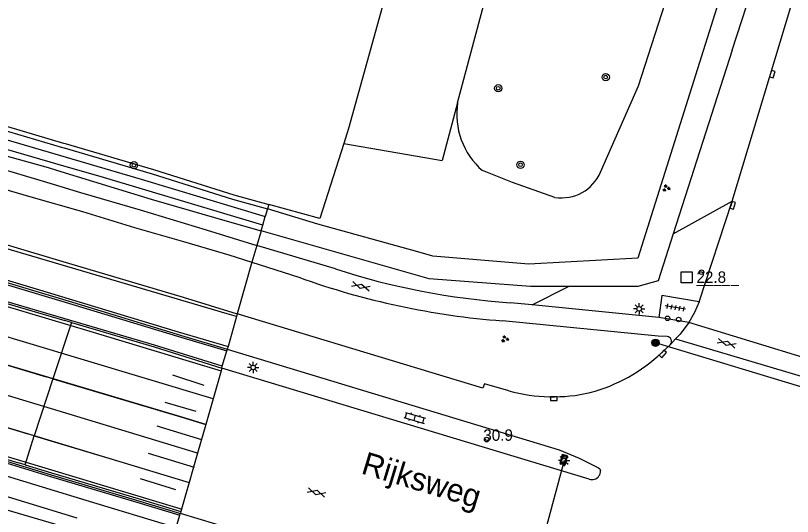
# Model space of a CAD drawing. Extents: x 125000 to 129004, y 397500 to 399008.
# Drawn here: x 125921.3 to 126006.6, y 397889.4 to 397944.4 of the extents above; entities that cross this region are included whole.
import ezdxf

# ---------------------------------------------------------------- set-up
doc = ezdxf.new("R2010")
doc.units = 0
for name, color, linetype in [('gg-anno-openbare ruimte label', 7, 'Continuous'), ('gg-knt-verharding', 7, 'Continuous'), ('gg-knt-verharding nz', 7, 'Continuous'), ('gg-kntw-bovenkant insteek waterloop', 7, 'Continuous'), ('gg-kntw-greppel-droge sloot', 7, 'Continuous'), ('gt-anno-nummer hm paal', 7, 'Continuous'), ('gt-grn-bladgrens', 7, 'Continuous'), ('gt-grn-groengrens', 7, 'Continuous'), ('gt-knt-lijn portaal', 7, 'Continuous'), ('gt-symb-boom', 7, 'Continuous'), ('gt-symb-drukknoppaal', 7, 'Continuous'), ('gt-symb-gesloten verharding', 7, 'Continuous'), ('gt-symb-groenvak', 7, 'Continuous'), ('gt-symb-hm paal', 7, 'Continuous'), ('gt-symb-klinker verharding', 7, 'Continuous'), ('gt-symb-kolk', 7, 'Continuous'), ('gt-symb-lichtmast', 7, 'Continuous'), ('gt-symb-portaalmast', 7, 'Continuous'), ('gt-symb-tegel verharding', 7, 'Continuous'), ('gt-symb-verkeersregelinstallatiepaal', 7, 'Continuous'), ('gt-symb-wegwijzer', 7, 'Continuous'), ('gx-grn-maaiveld', 7, 'Continuous'), ('gx-knt-lijn weginrichtingselement', 7, 'Continuous')]:
    doc.layers.add(name, color=color, linetype=linetype)

# ---------------------------------------------------------------- blocks, each defined once
blk = doc.blocks.new('gt0-GESVH1')
at = {"layer": 'gt-symb-gesloten verharding'}
for p, q in [((-0.992, -0.261), (0.008, 0.239)), ((0.008, -0.261), (-0.992, 0.239)), ((0.008, 0.239), (1.008, -0.261)), ((1.008, 0.239), (0.008, -0.261))]:
    blk.add_line(p, q, dxfattribs=at)
blk = doc.blocks.new('gt0-LMAST')
at = {"layer": 'gt-symb-lichtmast'}
for p, q in [((-0.182, 0.173), (-0.447, 0.438)), ((-0.005, 0.246), (-0.005, 0.621)), ((0.172, 0.173), (0.437, 0.438)), ((-0.255, -0.004), (-0.63, -0.004)), ((-0.182, -0.181), (-0.447, -0.446)), ((-0.005, -0.254), (-0.005, -0.629)), ((0.437, -0.446), (0.172, -0.181)), ((0.245, -0.004), (0.62, -0.004))]:
    blk.add_line(p, q, dxfattribs=at)
blk.add_circle((-0.005, -0.004), 0.25, dxfattribs=at)
blk = doc.blocks.new('gt0-WW')
at = {"layer": 'gt-symb-wegwijzer'}
blk.add_lwpolyline([(-0.5, 0.295), (-0.5, -0.295), (0.5, -0.295), (0.5, 0.295), (-0.5, 0.295)], dxfattribs=at)
blk.add_lwpolyline([(-0.418, -0.212), (0.417, -0.212), (0.417, 0.212), (-0.418, 0.212)], close=True, dxfattribs=at)
blk = doc.blocks.new('gt0-VIPAAL')
at = {"layer": 'gt-symb-verkeersregelinstallatiepaal'}
blk.add_circle((0, 0), 0.25, dxfattribs=at)
blk = doc.blocks.new('gt0-KL1')
at = {"layer": 'gt-symb-klinker verharding'}
for p, q in [((-1.15, 0.3), (1.15, 0.3)), ((-1, -0.3), (-1, 0.3)), ((-0.5, 0.3), (-0.5, 0.45)), ((0, -0.3), (0, 0.3)), ((0.5, 0.3), (0.5, 0.45)), ((1, -0.3), (1, 0.3)), ((-1.15, -0.3), (1.15, -0.3)), ((-0.5, -0.45), (-0.5, -0.3)), ((0.5, -0.45), (0.5, -0.3))]:
    blk.add_line(p, q, dxfattribs=at)
blk = doc.blocks.new('gt0-KOLK')
at = {"layer": 'gt-symb-kolk'}
blk.add_lwpolyline([(0, 0), (0.375, 0), (0.375, 0.4), (-0.375, 0.4), (-0.375, 0), (0, 0)], dxfattribs=at)
blk = doc.blocks.new('gt0-HMpaal')
at = {"layer": 'gt-symb-hm paal'}
blk.add_lwpolyline([(-0.6, 0.6), (0.6, 0.6), (0.6, -0.6), (-0.6, -0.6)], close=True, dxfattribs=at)
blk = doc.blocks.new('gt0-TEG1')
at = {"layer": 'gt-symb-tegel verharding'}
for p, q in [((-1.125, 0), (1.125, 0)), ((-0.9, -0.25), (-0.9, 0.25)), ((-0.45, -0.25), (-0.45, 0.25)), ((0, -0.25), (0, 0.25)), ((0.45, -0.25), (0.45, 0.25)), ((0.9, -0.25), (0.9, 0.25))]:
    blk.add_line(p, q, dxfattribs=at)
blk = doc.blocks.new('gt0-GRVAK')
at = {"layer": 'gt-symb-groenvak'}
for p, q in [((-0.11, 0.189), (-0.228, 0.24)), ((-0.182, 0.153), (0.088, 0.153)), ((-0.091, 0.211), (-0.156, 0.322)), ((-0.047, 0.214), (-0.047, 0.393)), ((-0.004, 0.211), (0.061, 0.322)), ((0.015, 0.189), (0.133, 0.24)), ((0.262, -0.052), (0.197, 0.059)), ((0.305, -0.049), (0.305, 0.13)), ((0.349, -0.052), (0.414, 0.059)), ((-0.245, -0.228), (-0.363, -0.177)), ((-0.318, -0.264), (-0.047, -0.264)), ((-0.226, -0.206), (-0.291, -0.095)), ((-0.183, -0.203), (-0.183, -0.024)), ((-0.139, -0.206), (-0.074, -0.095)), ((-0.12, -0.228), (-0.002, -0.177)), ((0.243, -0.074), (0.125, -0.023)), ((0.17, -0.11), (0.441, -0.11)), ((0.368, -0.074), (0.486, -0.023))]:
    blk.add_line(p, q, dxfattribs=at)
blk = doc.blocks.new('gt0-BOOM')
at = {"layer": 'gt-symb-boom'}
for radius in [0.4, 0.2]:
    blk.add_circle((0, 0), radius, dxfattribs=at)
blk = doc.blocks.new('gt0-PORTM')
at = {"layer": 'gt-symb-portaalmast'}
for radius in [0.4, 0.33, 0.27, 0.21, 0.15]:
    blk.add_circle((0, 0), radius, dxfattribs=at)
blk = doc.blocks.new('gt0-DPAAL')
at = {"layer": 'gt-symb-drukknoppaal'}
blk.add_circle((0, 0), 0.25, dxfattribs=at)

msp = doc.modelspace()

# ---------------------------------------------------------------- linework, layer by layer
at = {"layer": 'gg-knt-verharding'}
for p, q in [((125996.39, 397912.935), (126000, 397923.999)), ((125956.445, 397916.55), (125947.815, 397919.131)), ((125947.279, 397917.3), (125952.423, 397915.636)), ((125978.023, 397912.606), (125975.616, 397912.848)), ((125991.933, 397911.211), (125978.023, 397912.606)), ((125972.636, 397903.457), (125945.649, 397911.614)), ((125995.238, 397910.687), (125991.933, 397911.211)), ((125992.246, 397907.361), (125992.697, 397907.782)), ((125992.697, 397907.782), (125993.211, 397908.262)), ((125984.301, 397893.493), (125943.97, 397905.67)), ((125969.032, 397880.806), (125939.417, 397889.739))]:
    msp.add_line(p, q, dxfattribs=at)
for points in [[(126000, 397923.999), (126022.941, 398000), (126030.248, 398024.301), (126034.113, 398037.727), (126037.981, 398051.687), (126040.076, 398057.318), (126042.344, 398062.881), (126045.447, 398069.84)], [(125996.39, 397912.935), (125992.26, 397913.634), (125991.933, 397911.211)], [(125996.39, 397912.935), (125995.87, 397911.783), (125995.238, 397910.687)], [(125992.856, 397909.15), (125991.875, 397909.17), (125974.783, 397910.86)], [(125944.565, 397907.747), (125981.017, 397896.706), (125983.202, 397895.778), (125985.334, 397894.734), (125985.482, 397894.605), (125985.542, 397894.418)], [(125975.484, 397903.184), (125972.791, 397903.966), (125972.636, 397903.457)]]:
    msp.add_lwpolyline(points, dxfattribs=at)
for centre, radius, start, end in [((125981.141, 397992.95), 80.292, 252.08668, 266.05426), ((125981.227, 397995.758), 85.143, 250.22657, 265.65952), ((125992.822, 397908.621), 0.53, 317.26431, 86.31626), ((125979.668, 397920.695), 18.331, 285.00023, 313.32981), ((125980.334, 397920.744), 18.218, 254.56146, 282.9361), ((125984.611, 397894.371), 0.931, 250.56473, 325.14902), ((125984.614, 397894.372), 0.929, 324.98659, 2.83529)]:
    msp.add_arc(centre, radius, start, end, dxfattribs=at)
at = {"layer": 'gg-knt-verharding nz'}
for p, q in [((126008.783, 397906.516), (125995.238, 397910.687)), ((125993.79, 397908.873), (125993.211, 397908.262)), ((125993.79, 397908.873), (126008.192, 397904.603))]:
    msp.add_line(p, q, dxfattribs=at)
msp.add_lwpolyline([(125995.238, 397910.687), (125994.3, 397909.412), (125993.79, 397908.873)], dxfattribs=at)
at = {"layer": 'gg-kntw-bovenkant insteek waterloop'}
for points in [[(125985.552, 397927.188), (125989.7, 397936.645), (126000, 397968.545), (126013.143, 398006.769), (126021.56, 398035.897)], [(125969.853, 397934.794), (125980.144, 397973.332), (125987.632, 398000)], [(125980.534, 397924.411), (125975.876, 397926.025), (125972.586, 397927.344)]]:
    msp.add_lwpolyline(points, dxfattribs=at)
for centre, radius, start, end in [((125977.937, 397933.533), 8.182, 171.13596, 229.15473), ((125981.26, 397929.022), 4.668, 261.0551, 336.86586)]:
    msp.add_arc(centre, radius, start, end, dxfattribs=at)
at = {"layer": 'gg-kntw-greppel-droge sloot'}
for p, q in [((126000, 397940.547), (125993.512, 397920.411)), ((125954.513, 397921.457), (125948.991, 397923.142)), ((125965.479, 397918.416), (125954.513, 397921.457))]:
    msp.add_line(p, q, dxfattribs=at)
for points in [[(126000, 397940.547), (126007.971, 397965.059), (126023.928, 398017.49), (126034.572, 398054.919), (126042.056, 398076.231)], [(126000, 397950.621), (125989.634, 397917.722), (125977.684, 397917.073), (125967.119, 397917.961), (125965.479, 397918.416)], [(125982.017, 397914.619), (125977.845, 397914.619), (125966.719, 397915.47), (125948.284, 397920.73)], [(125993.512, 397920.411), (125991.854, 397915.264), (125989.63, 397914.618), (125982.017, 397914.619)]]:
    msp.add_lwpolyline(points, dxfattribs=at)
at = {"layer": 'gt-grn-bladgrens'}
msp.add_line((125947.815, 397919.131), (125947.279, 397917.3), dxfattribs=at)
at = {"layer": 'gt-grn-groengrens'}
for p, q in [((125969.853, 397934.794), (125968.161, 397928.458)), ((125957.359, 397930.331), (125968.161, 397928.458)), ((125993.512, 397920.411), (126000, 397923.999)), ((125978.023, 397912.606), (125982.017, 397914.619))]:
    msp.add_line(p, q, dxfattribs=at)
at = {"layer": 'gt-knt-lijn portaal'}
for p, q in [((126009.007, 397903.177), (125991.582, 397908.462)), ((125981.544, 397895.529), (125976.591, 397877.27))]:
    msp.add_line(p, q, dxfattribs=at)
at = {"layer": 'gx-grn-maaiveld'}
for p, q in [((125948.991, 397923.142), (125948.742, 397922.294)), ((125949.131, 397923.622), (125948.991, 397923.142)), ((125948.471, 397921.368), (125948.742, 397922.294)), ((125948.284, 397920.73), (125948.471, 397921.368)), ((125948.284, 397920.73), (125947.815, 397919.131)), ((125947.279, 397917.3), (125945.649, 397911.614)), ((125927.457, 397910.687), (125926.737, 397910.9)), ((125927.457, 397910.687), (125925.419, 397904.502)), ((125944.006, 397905.869), (125944.504, 397907.573)), ((125944.565, 397907.747), (125944.504, 397907.573)), ((125943.97, 397905.67), (125944.006, 397905.869)), ((125925.419, 397904.502), (125923.383, 397898.259)), ((125925.419, 397904.502), (125924.7, 397904.717)), ((125922.369, 397895.055), (125923.383, 397898.259)), ((125923.383, 397898.259), (125922.665, 397898.476)), ((125922.369, 397895.055), (125921.651, 397895.273)), ((125939.471, 397889.932), (125939.417, 397889.739)), ((125938.974, 397888.174), (125939.361, 397889.547))]:
    msp.add_line(p, q, dxfattribs=at)
for points in [[(125990.528, 398049.413), (125957.878, 397931.947), (125957.359, 397930.331)], [(125838.795, 397949.552), (125849.226, 397947.36), (125868.711, 397943.575), (125891.865, 397938.582), (125898.389, 397936.86), (125906.661, 397934.741), (125926.251, 397929.002), (125935.102, 397926.409), (125948.742, 397922.294)], [(125838.953, 397950.075), (125843.272, 397949.219), (125852.441, 397947.505), (125859.563, 397946.122), (125872.084, 397943.626), (125878.156, 397942.272), (125883.673, 397941.04), (125888.724, 397939.963), (125893.333, 397938.951), (125898.502, 397937.697), (125905.366, 397935.926), (125911.678, 397934.152), (125918.531, 397932.206), (125926.479, 397929.886), (125926.647, 397929.837), (125936.305, 397927.001), (125945.154, 397924.203), (125948.991, 397923.142)], [(125948.471, 397921.368), (125930.977, 397926.583), (125926, 397928.025), (125906.85, 397933.571), (125898.687, 397935.939), (125890.998, 397937.925), (125890.869, 397937.967), (125878.812, 397940.52), (125856.167, 397944.891), (125849.024, 397946.324), (125838.46, 397948.442)], [(125838.275, 397947.828), (125843.22, 397946.795), (125848.905, 397945.714), (125860.727, 397943.235), (125868.693, 397941.77), (125874.827, 397940.628), (125879.842, 397939.734), (125885.374, 397938.46), (125891.614, 397937.051), (125900.376, 397934.765), (125908.289, 397932.542), (125915.387, 397930.313), (125924.91, 397927.684), (125925.838, 397927.398), (125936.209, 397924.205), (125944.566, 397921.799), (125948.284, 397920.73)], [(125877.569, 397944.241), (125878.265, 397942.76), (125883.779, 397941.528), (125888.829, 397940.452), (125893.455, 397939.436), (125898.624, 397938.183), (125905.496, 397936.408), (125911.814, 397934.633), (125918.669, 397932.686), (125926.604, 397930.37), (125926.787, 397930.317), (125936.451, 397927.479), (125945.296, 397924.682), (125949.131, 397923.622)], [(125867.628, 397940.516), (125868.811, 397940.253), (125872.649, 397939.431), (125875.892, 397938.804), (125878.797, 397938.092), (125881.946, 397937.417), (125885.411, 397936.64), (125889.61, 397935.739), (125892.994, 397934.833), (125895.993, 397934.169), (125898.549, 397933.455), (125902.177, 397932.585), (125905.574, 397931.598), (125913.332, 397929.471), (125921.164, 397927.12), (125925.438, 397925.844), (125928.471, 397924.939), (125935.019, 397923.043), (125942.244, 397920.85), (125947.815, 397919.131)], [(125867.058, 397938.71), (125869.501, 397938.171), (125873.443, 397937.334), (125876.812, 397936.587), (125880.649, 397935.816), (125884.6, 397934.912), (125888.639, 397933.885), (125892.857, 397932.926), (125896.887, 397931.87), (125901.078, 397930.825), (125905.193, 397929.646), (125909.003, 397928.598), (125912.87, 397927.532), (125917.579, 397926.033), (125922.994, 397924.463), (125928.676, 397922.839), (125934.387, 397921.11), (125939.773, 397919.55), (125944.748, 397918.091), (125947.279, 397917.3)], [(125865.981, 397935.296), (125866.333, 397935.203), (125877.12, 397932.178), (125886.6, 397929.35), (125896.713, 397926.297), (125908.458, 397922.709), (125916.094, 397920.479), (125926.15, 397917.495), (125939.737, 397913.452), (125945.649, 397911.614)], [(125846.494, 397930.402), (125849.985, 397929.747), (125859.242, 397927.947), (125871.707, 397925.243), (125883.571, 397922.644), (125890.328, 397921.208), (125893.211, 397920.574), (125895.932, 397919.968), (125897.656, 397919.568), (125898.86, 397919.25), (125899.857, 397918.941), (125900.821, 397918.641), (125912.858, 397914.957), (125923.731, 397911.789), (125926.737, 397910.9)], [(125957.359, 397930.331), (125954.712, 397922.079), (125949.131, 397923.622)], [(125845.527, 397924.605), (125848.664, 397923.662), (125852.252, 397922.411), (125861.265, 397919.343), (125867.195, 397917.151), (125872.843, 397915.136), (125875.81, 397913.724), (125884.75, 397908.72), (125892.148, 397904.562), (125892.469, 397904.428), (125894.438, 397903.704), (125905.618, 397899.961), (125914.326, 397897.357), (125918.038, 397896.163), (125925.225, 397893.977), (125934.712, 397891.158), (125939.417, 397889.739)], [(125845.469, 397924.413), (125848.603, 397923.472), (125852.187, 397922.222), (125861.198, 397919.154), (125867.127, 397916.963), (125872.767, 397914.951), (125875.718, 397913.547), (125884.652, 397908.546), (125892.06, 397904.382), (125892.396, 397904.241), (125894.372, 397903.515), (125905.558, 397899.771), (125914.267, 397897.166), (125917.978, 397895.972), (125925.168, 397893.786), (125934.655, 397890.966), (125939.361, 397889.547)], [(125862.249, 397923.464), (125869.463, 397921.306), (125882.176, 397917.527), (125893.522, 397914.076), (125905.083, 397910.598), (125920.441, 397905.989), (125924.7, 397904.717)], [(125897.073, 397922.024), (125899.404, 397921.376), (125902.737, 397920.364), (125915.091, 397916.623), (125927.571, 397912.896), (125939.537, 397909.268), (125944.565, 397907.747)], [(125915.033, 397916.431), (125927.513, 397912.705), (125939.479, 397909.077), (125944.504, 397907.573)], [(125944.006, 397905.869), (125936.586, 397908.197), (125912.915, 397915.149)], [(125875.902, 397913.902), (125875.94, 397914.177), (125879.543, 397912.986), (125883.192, 397911.606), (125894.368, 397907.51), (125902.936, 397904.561), (125914.583, 397900.916), (125922.665, 397898.476)], [(125875.902, 397913.902), (125884.848, 397908.895), (125892.236, 397904.742), (125892.542, 397904.614), (125894.505, 397903.893), (125905.679, 397900.152), (125914.386, 397897.548), (125918.097, 397896.354), (125921.651, 397895.273)], [(125871.651, 397912.988), (125876.576, 397909.736), (125878.804, 397908.284), (125880.382, 397907.384), (125881.663, 397906.634), (125882.769, 397906.065), (125884.284, 397905.373), (125886.272, 397904.549), (125888.081, 397903.833), (125890.856, 397902.903), (125897.141, 397900.921), (125911.624, 397896.469), (125929.033, 397891.178), (125938.974, 397888.174)], [(125870.43, 397911.061), (125872.536, 397909.724), (125875.267, 397907.948), (125877.949, 397906.293), (125879.789, 397905.198), (125881.253, 397904.391), (125883.229, 397903.447), (125884.644, 397902.838), (125887.171, 397901.864), (125888.465, 397901.396), (125890.426, 397900.713), (125892.424, 397900.053), (125906.517, 397895.811), (125919.171, 397891.946), (125928.062, 397889.247)], [(125945.649, 397911.614), (125945.569, 397911.326), (125944.651, 397908.05), (125944.565, 397907.747)], [(125927.457, 397910.687), (125936.528, 397908.005), (125943.97, 397905.67)], [(125926.898, 397884.99), (125924.987, 397885.588), (125901.797, 397892.425), (125879.93, 397898.863), (125861.24, 397904.395), (125860.797, 397904.95), (125860.664, 397905.708), (125860.848, 397906.869), (125861.179, 397907.929), (125861.766, 397908.455), (125862.586, 397908.889), (125897.654, 397896.901), (125915.463, 397891.555), (125927.714, 397887.975)], [(125943.97, 397905.67), (125943.884, 397905.379), (125943.445, 397903.84), (125943.008, 397902.312), (125942.197, 397899.473)], [(125925.419, 397904.502), (125939.452, 397900.31), (125942.197, 397899.473)], [(125942.197, 397899.473), (125941.298, 397896.328), (125940.859, 397894.789), (125940.386, 397893.135)], [(125923.383, 397898.259), (125932.772, 397895.424), (125940.386, 397893.135)], [(125922.369, 397895.055), (125925.283, 397894.169), (125934.769, 397891.35), (125939.471, 397889.932)], [(125940.386, 397893.135), (125939.986, 397891.735), (125939.546, 397890.196), (125939.471, 397889.932)], [(125939.361, 397889.547), (125939.405, 397889.696), (125939.417, 397889.739)]]:
    msp.add_lwpolyline(points, dxfattribs=at)
at = {"layer": 'gx-knt-lijn weginrichtingselement'}
for p, q in [((125938.547, 397904.95), (125941.986, 397903.812)), ((125937.695, 397901.948), (125941.11, 397900.948)), ((125914.583, 397900.916), (125932.772, 397895.424)), ((125936.824, 397899.337), (125941.747, 397897.824)), ((125935.877, 397896.334), (125940.919, 397894.805)), ((125935.022, 397893.56), (125938.902, 397892.36))]:
    msp.add_line(p, q, dxfattribs=at)
for points in [[(125945.569, 397911.326), (125944.561, 397911.635), (125918.594, 397919.273), (125900.839, 397924.696), (125884.07, 397929.785), (125872.214, 397933.225), (125863.809, 397935.603), (125853.624, 397938.236), (125846.772, 397939.782), (125844.952, 397940.175)], [(125942.197, 397899.473), (125939.452, 397900.31), (125920.441, 397905.989), (125905.083, 397910.598), (125893.522, 397914.076), (125882.176, 397917.527), (125869.463, 397921.306), (125862.249, 397923.464), (125854.059, 397925.915), (125838.857, 397930.679)], [(125846.47, 397930.032), (125853.558, 397928.697), (125860.827, 397927.26), (125868.862, 397925.517), (125879.074, 397923.298), (125890.276, 397920.87), (125893.255, 397920.21), (125895.976, 397919.626), (125897.511, 397919.27), (125898.852, 397918.89), (125900.7, 397918.376), (125909.684, 397915.651), (125919.669, 397912.659), (125929.469, 397909.721), (125943.884, 397905.379)], [(125943.008, 397902.312), (125928.173, 397906.752), (125908.671, 397912.629), (125893.309, 397917.221), (125874.32, 397922.911), (125870.448, 397924.046)], [(125941.298, 397896.328), (125927.201, 397900.625), (125911.057, 397905.483), (125903.915, 397907.685), (125892.736, 397911.709), (125881.429, 397915.917), (125870.011, 397920.121), (125862.088, 397922.954)], [(125897.147, 397922.284), (125900.614, 397921.276), (125910.738, 397918.211), (125923.574, 397914.362), (125939.192, 397909.667), (125944.651, 397908.05)], [(125939.546, 397890.196), (125939.388, 397890.244), (125924.943, 397894.59), (125910.078, 397899.058), (125896.153, 397903.688), (125893.931, 397904.396), (125892.641, 397904.982), (125887.22, 397907.861), (125876.684, 397913.807), (125875.94, 397914.177)], [(125879.543, 397912.986), (125883.192, 397911.606), (125894.368, 397907.51), (125902.936, 397904.561), (125914.583, 397900.916), (125932.772, 397895.424), (125940.386, 397893.135)]]:
    msp.add_lwpolyline(points, dxfattribs=at)

# ---------------------------------------------------------------- block references
at = {"layer": 'gt-symb-boom'}
for p in [(125986.112, 397937.603), (125974.318, 397936.379), (125934.319, 397927.934), (125976.757, 397927.983)]:
    msp.add_blockref('gt0-BOOM', p, dxfattribs=at)
at = {"layer": 'gt-symb-drukknoppaal', "rotation": 179.07998908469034}
msp.add_blockref('gt0-DPAAL', (125992.894, 397911.13), dxfattribs=at)
at = {"layer": 'gt-symb-gesloten verharding'}
for p, rotation in [((125959.234, 397914.664), -15.425970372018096), ((125999.39, 397908.415), -17.094305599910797), ((125954.353, 397892.037), -16.677293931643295)]:
    msp.add_blockref('gt0-GESVH1', p, dxfattribs=dict(at, rotation=rotation))
at = {"layer": 'gt-symb-groenvak'}
for p in [(125992.746, 397925.417), (125975.045, 397908.873)]:
    msp.add_blockref('gt0-GRVAK', p, dxfattribs=at)
at = {"layer": 'gt-symb-hm paal'}
msp.add_blockref('gt0-HMpaal', (125994.996, 397915.634), dxfattribs=at)
at = {"layer": 'gt-symb-klinker verharding', "rotation": -16.02410966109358}
msp.add_blockref('gt0-KL1', (125965.154, 397900.209), dxfattribs=at)
at = {"layer": 'gt-symb-kolk'}
for p, rotation in [((126004.213, 397937.982), -106.73216022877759), ((125999.869, 397923.596), -107.40188791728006), ((125992.246, 397907.361), -132.36867889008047), ((125980.419, 397902.528), -179.73369759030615)]:
    msp.add_blockref('gt0-KOLK', p, dxfattribs=dict(at, rotation=rotation))
at = {"layer": 'gt-symb-lichtmast'}
for p in [(125989.79, 397912.178), (125947.409, 397905.751), (125981.544, 397895.529)]:
    msp.add_blockref('gt0-LMAST', p, dxfattribs=at)
at = {"layer": 'gt-symb-portaalmast'}
msp.add_blockref('gt0-PORTM', (125991.582, 397908.462), dxfattribs=at)
at = {"layer": 'gt-symb-tegel verharding', "rotation": 170.38697413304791}
msp.add_blockref('gt0-TEG1', (125993.756, 397912.311), dxfattribs=at)
at = {"layer": 'gt-symb-verkeersregelinstallatiepaal'}
for p, rotation in [((125996.632, 397916.195), 63.218398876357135), ((125994.116, 397911.005), 179.1929568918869), ((125973.038, 397897.832), 168.91636924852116)]:
    msp.add_blockref('gt0-VIPAAL', p, dxfattribs=dict(at, rotation=rotation))
at = {"layer": 'gt-symb-wegwijzer', "rotation": -104.75259911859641}
msp.add_blockref('gt0-WW', (125981.493, 397895.626), dxfattribs=at)

# ---------------------------------------------------------------- texts
at = {"layer": 'gg-anno-openbare ruimte label'}
msp.add_text('Rijksweg', height=2.5, rotation=343.2, dxfattribs=at).set_placement((125959.152, 397894.139))
at = {"layer": 'gt-anno-nummer hm paal'}
for s, p in [('22.8', (125996.077, 397915.03)), ('30.9', (125972.673, 397897.699))]:
    msp.add_text(s, height=1.25, dxfattribs=at).set_placement(p)
at = {"layer": 'gt-symb-hm paal'}
msp.add_text('_____', height=1.25, dxfattribs=at).set_placement((125996.077, 397915.03))

doc.saveas('drawing.dxf')
